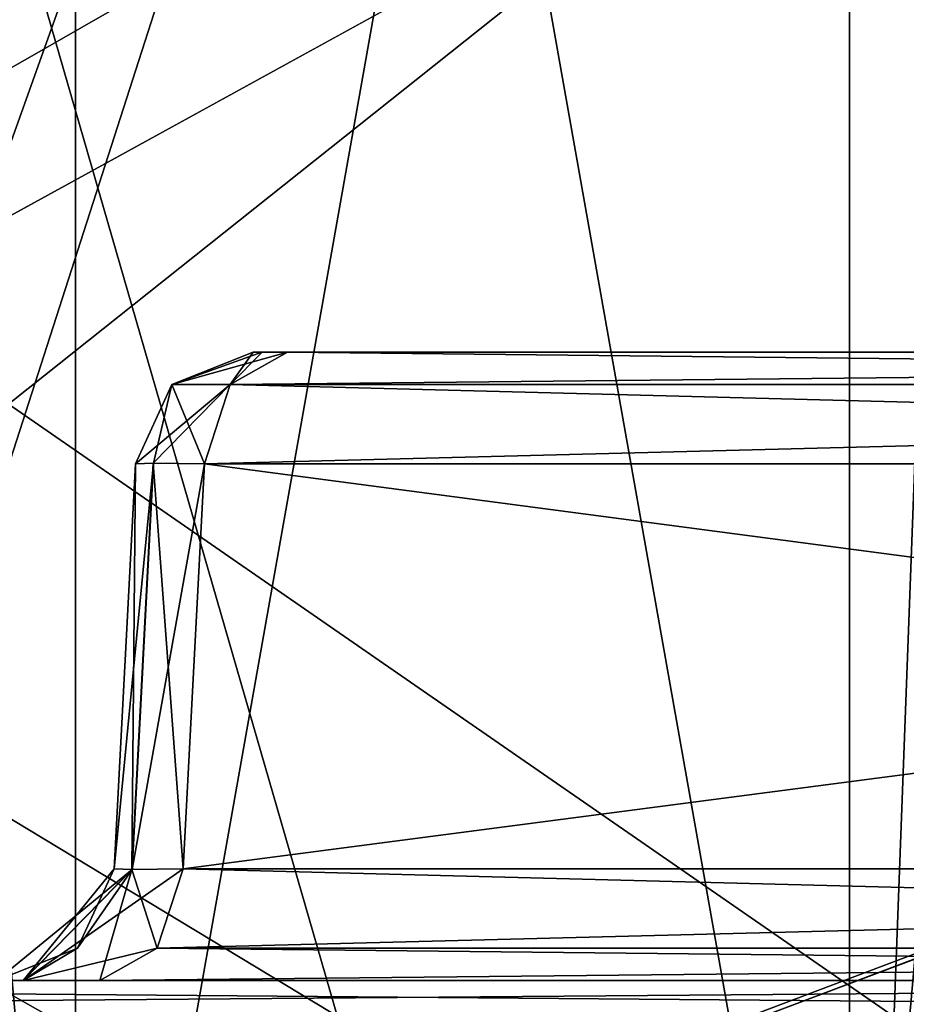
# Model space of a CAD drawing. Header units: inches. Extents: x -9.1 to 9.1, y -3.8 to 4.3.
# Tile 328 of 656: x -7.775 to -7.663, y -1.233 to -1.108. Entities that reach past the tile are written whole.
import ezdxf

# ---------------------------------------------------------------- set-up
doc = ezdxf.new("R2010")
doc.units = ezdxf.units.IN
doc.header["$LTSCALE"] = 52.148148
doc.header["$MEASUREMENT"] = 0
for name, color, linetype in [('113', 7, 'CONTINUOUS'), ('1753', 7, 'CONTINUOUS'), ('2030', 7, 'CONTINUOUS'), ('2051', 7, 'CONTINUOUS'), ('2053', 7, 'CONTINUOUS'), ('2252', 7, 'CONTINUOUS'), ('2257', 7, 'CONTINUOUS'), ('2266', 7, 'CONTINUOUS'), ('2275', 7, 'CONTINUOUS'), ('2289', 7, 'CONTINUOUS'), ('2298', 7, 'CONTINUOUS'), ('3452', 7, 'CONTINUOUS'), ('4320', 7, 'CONTINUOUS'), ('4599', 7, 'CONTINUOUS'), ('4672', 7, 'CONTINUOUS'), ('4674', 7, 'CONTINUOUS'), ('472', 7, 'CONTINUOUS'), ('474', 7, 'CONTINUOUS'), ('491', 7, 'CONTINUOUS'), ('493', 7, 'CONTINUOUS'), ('8639', 7, 'CONTINUOUS'), ('8640', 7, 'CONTINUOUS'), ('8645', 7, 'CONTINUOUS'), ('8646', 7, 'CONTINUOUS'), ('8663', 7, 'CONTINUOUS'), ('8664', 7, 'CONTINUOUS'), ('8674', 7, 'CONTINUOUS'), ('8675', 7, 'CONTINUOUS'), ('8694', 7, 'CONTINUOUS'), ('8695', 7, 'CONTINUOUS'), ('8696', 7, 'CONTINUOUS'), ('8697', 7, 'CONTINUOUS'), ('8721', 7, 'CONTINUOUS'), ('8722', 7, 'CONTINUOUS'), ('8723', 7, 'CONTINUOUS'), ('8724', 7, 'CONTINUOUS'), ('8742', 7, 'CONTINUOUS'), ('8743', 7, 'CONTINUOUS'), ('8744', 7, 'CONTINUOUS'), ('8745', 7, 'CONTINUOUS'), ('8769', 7, 'CONTINUOUS'), ('8770', 7, 'CONTINUOUS'), ('8771', 7, 'CONTINUOUS'), ('8772', 7, 'CONTINUOUS')]:
    doc.layers.add(name, color=color, linetype=linetype)

msp = doc.modelspace()

# ---------------------------------------------------------------- linework, layer by layer
at = {"layer": '113', "linetype": 'CONTINUOUS'}
for points in [[(-7.98314, -1.23, -3.05662), (-7.45662, -1.23, -3.58314), (-7.98314, -1.23, -2.82184), (-7.98314, -1.23, -3.05662)], [(-7.98314, -1.23, -2.82184), (-7.45662, -1.23, -3.58314), (-7.96305, -1.23, -2.76412), (-7.98314, -1.23, -2.82184)], [(-7.45662, -1.23, 3.58314), (-7.98314, -1.23, 3.05662), (-7.76526, -1.23, 3.02972), (-7.45662, -1.23, 3.58314)], [(-7.76526, -1.23, 3.02972), (-7.98314, -1.23, 3.05662), (-7.77497, -1.23, 3.01522), (-7.76526, -1.23, 3.02972)], [(-7.77497, -1.23, 3.01522), (-7.98314, -1.23, 3.05662), (-7.77843, -1.23, 2.99794), (-7.77497, -1.23, 3.01522)], [(-7.96305, -1.23, -2.76412), (-7.45662, -1.23, -3.58314), (-7.77504, -1.23, -3.01506), (-7.96305, -1.23, -2.76412)], [(-7.92597, -1.23, -2.7), (-7.96305, -1.23, -2.76412), (-7.77504, -1.23, -3.01506), (-7.92597, -1.23, -2.7)], [(-7.77843, -1.23, -2.99794), (-7.92597, -1.23, -2.7), (-7.77504, -1.23, -3.01506), (-7.77843, -1.23, -2.99794)], [(-7.77843, -1.23, -0.60206), (-7.77497, -1.23, -0.58478), (-7.77843, -1.23, 0.60206), (-7.77843, -1.23, -0.60206)], [(-7.77843, -1.23, 0.60206), (-7.77497, -1.23, -0.58478), (-7.77504, -1.23, 0.58494), (-7.77843, -1.23, 0.60206)], [(-7.77504, -1.23, -3.01506), (-7.45662, -1.23, -3.58314), (-7.76526, -1.23, -3.02972), (-7.77504, -1.23, -3.01506)], [(-7.77497, -1.23, -0.58478), (-7.76526, -1.23, -0.57028), (-7.77504, -1.23, 0.58494), (-7.77497, -1.23, -0.58478)], [(-7.77504, -1.23, 0.58494), (-7.76526, -1.23, -0.57028), (-7.76526, -1.23, 0.57028), (-7.77504, -1.23, 0.58494)], [(-7.76526, -1.23, -3.02972), (-7.45662, -1.23, -3.58314), (-7.37222, -1.23, -3.42276), (-7.76526, -1.23, -3.02972)], [(-7.37222, -1.23, 3.42276), (-7.45662, -1.23, 3.58314), (-7.76526, -1.23, 3.02972), (-7.37222, -1.23, 3.42276)], [(-7.41503, -1.23, 0.13019), (-7.37835, -1.23, 0.14622), (-7.76526, -1.23, 0.57028), (-7.41503, -1.23, 0.13019)], [(-7.76526, -1.23, 0.57028), (-7.37835, -1.23, 0.14622), (-7.37222, -1.23, 0.17724), (-7.76526, -1.23, 0.57028)], [(-7.42828, -1.23, 0.09629), (-7.41503, -1.23, 0.13019), (-7.76526, -1.23, 0.57028), (-7.42828, -1.23, 0.09629)], [(-7.42828, -1.23, -0.09629), (-7.42828, -1.23, 0.09629), (-7.76526, -1.23, 0.57028), (-7.42828, -1.23, -0.09629)], [(-7.42329, -1.23, -0.11807), (-7.42828, -1.23, -0.09629), (-7.76526, -1.23, 0.57028), (-7.42329, -1.23, -0.11807)], [(-7.40885, -1.23, -0.13584), (-7.42329, -1.23, -0.11807), (-7.76526, -1.23, -0.57028), (-7.40885, -1.23, -0.13584)], [(-7.76526, -1.23, -0.57028), (-7.42329, -1.23, -0.11807), (-7.76526, -1.23, 0.57028), (-7.76526, -1.23, -0.57028)], [(-7.37222, -1.23, -0.17724), (-7.40885, -1.23, -0.13584), (-7.76526, -1.23, -0.57028), (-7.37222, -1.23, -0.17724)]]:
    msp.add_3dface(points, dxfattribs=at)
at = {"layer": '1753', "linetype": 'CONTINUOUS'}
for points in [[(-7.74577, -1.15, 0.60318), (-7.74465, -1.15, 0.5975), (-7.74577, -1.15, 2.99682), (-7.74577, -1.15, 0.60318)], [(-7.74577, -1.15, 2.99682), (-7.74465, -1.15, 0.5975), (-7.74461, -1.15, 3.00261), (-7.74577, -1.15, 2.99682)], [(-7.74577, -1.15, -2.99682), (-7.74465, -1.15, -3.0025), (-7.74577, -1.15, -0.60318), (-7.74577, -1.15, -2.99682)], [(-7.74577, -1.15, -0.60318), (-7.74465, -1.15, -3.0025), (-7.74461, -1.15, -0.59739), (-7.74577, -1.15, -0.60318)], [(-7.74465, -1.15, 0.5975), (-7.74138, -1.15, 0.59259), (-7.74461, -1.15, 3.00261), (-7.74465, -1.15, 0.5975)], [(-7.74465, -1.15, -3.0025), (-7.74138, -1.15, -3.00741), (-7.74461, -1.15, -0.59739), (-7.74465, -1.15, -3.0025)], [(-7.74461, -1.15, 3.00261), (-7.74138, -1.15, 0.59259), (-7.74138, -1.15, 3.00741), (-7.74461, -1.15, 3.00261)], [(-7.74461, -1.15, -0.59739), (-7.74138, -1.15, -3.00741), (-7.74138, -1.15, -0.59259), (-7.74461, -1.15, -0.59739)], [(-7.74138, -1.15, 0.59259), (-7.34991, -1.15, 0.20112), (-7.64951, -1.15, 0.59202), (-7.74138, -1.15, 0.59259)], [(-7.74138, -1.15, 3.00741), (-7.74138, -1.15, 0.59259), (-7.6612, -1.15, 0.62026), (-7.74138, -1.15, 3.00741)], [(-7.6612, -1.15, 0.62026), (-7.74138, -1.15, 0.59259), (-7.65876, -1.15, 0.60649), (-7.6612, -1.15, 0.62026)], [(-7.65876, -1.15, 0.60649), (-7.74138, -1.15, 0.59259), (-7.64951, -1.15, 0.59202), (-7.65876, -1.15, 0.60649)], [(-7.34991, -1.15, 3.39888), (-7.74138, -1.15, 3.00741), (-7.35048, -1.15, 3.30701), (-7.34991, -1.15, 3.39888)], [(-7.35048, -1.15, 3.30701), (-7.74138, -1.15, 3.00741), (-7.64951, -1.15, 3.00798), (-7.35048, -1.15, 3.30701)], [(-7.64951, -1.15, 3.00798), (-7.74138, -1.15, 3.00741), (-7.65751, -1.15, 2.99652), (-7.64951, -1.15, 3.00798)], [(-7.65751, -1.15, 2.99652), (-7.74138, -1.15, 3.00741), (-7.6612, -1.15, 2.97974), (-7.65751, -1.15, 2.99652)], [(-7.6612, -1.15, 2.97974), (-7.74138, -1.15, 3.00741), (-7.6612, -1.15, 0.62026), (-7.6612, -1.15, 2.97974)], [(-7.74138, -1.15, -3.00741), (-7.34991, -1.15, -3.39888), (-7.64951, -1.15, -3.00798), (-7.74138, -1.15, -3.00741)], [(-7.74138, -1.15, -0.59259), (-7.74138, -1.15, -3.00741), (-7.6612, -1.15, -2.97974), (-7.74138, -1.15, -0.59259)], [(-7.6612, -1.15, -2.97974), (-7.74138, -1.15, -3.00741), (-7.65876, -1.15, -2.99351), (-7.6612, -1.15, -2.97974)], [(-7.65876, -1.15, -2.99351), (-7.74138, -1.15, -3.00741), (-7.64951, -1.15, -3.00798), (-7.65876, -1.15, -2.99351)], [(-7.34991, -1.15, -0.20112), (-7.74138, -1.15, -0.59259), (-7.35048, -1.15, -0.29299), (-7.34991, -1.15, -0.20112)], [(-7.35048, -1.15, -0.29299), (-7.74138, -1.15, -0.59259), (-7.64951, -1.15, -0.59202), (-7.35048, -1.15, -0.29299)], [(-7.64951, -1.15, -0.59202), (-7.74138, -1.15, -0.59259), (-7.65751, -1.15, -0.60348), (-7.64951, -1.15, -0.59202)], [(-7.65751, -1.15, -0.60348), (-7.74138, -1.15, -0.59259), (-7.6612, -1.15, -0.62026), (-7.65751, -1.15, -0.60348)], [(-7.6612, -1.15, -0.62026), (-7.74138, -1.15, -0.59259), (-7.6612, -1.15, -2.97974), (-7.6612, -1.15, -0.62026)]]:
    msp.add_3dface(points, dxfattribs=at)
at = {"layer": '2030', "linetype": 'CONTINUOUS'}
for points in [[(-7.87264, -0.75843, 3.86557), (-7.8692, -1.45157, 3.91243), (-7.67235, -1.45157, 3.95162), (-7.87264, -0.75843, 3.86557)], [(-7.64642, -0.75843, 3.90822), (-7.87264, -0.75843, 3.86557), (-7.67235, -1.45157, 3.95162), (-7.64642, -0.75843, 3.90822)], [(-7.49937, -1.45157, 3.85069), (-7.64642, -0.75843, 3.90822), (-7.67235, -1.45157, 3.95162), (-7.49937, -1.45157, 3.85069)]]:
    msp.add_3dface(points, dxfattribs=at)
at = {"layer": '2051', "linetype": 'CONTINUOUS'}
for points in [[(-7.76837, -0.76578, 3.58744), (-7.8176, -0.76578, 3.6727), (-7.76837, -1.321, 3.58744), (-7.76837, -0.76578, 3.58744)], [(-7.8176, -0.76578, 3.6727), (-7.8176, -1.321, 3.6727), (-7.76837, -1.321, 3.58744), (-7.8176, -0.76578, 3.6727)], [(-7.66992, -0.76578, 3.58744), (-7.76837, -0.76578, 3.58744), (-7.66992, -1.321, 3.58744), (-7.66992, -0.76578, 3.58744)], [(-7.76837, -0.76578, 3.58744), (-7.76837, -1.321, 3.58744), (-7.66992, -1.321, 3.58744), (-7.76837, -0.76578, 3.58744)], [(-7.6207, -0.76578, 3.6727), (-7.66992, -0.76578, 3.58744), (-7.6207, -1.321, 3.6727), (-7.6207, -0.76578, 3.6727)], [(-7.66992, -0.76578, 3.58744), (-7.66992, -1.321, 3.58744), (-7.6207, -1.321, 3.6727), (-7.66992, -0.76578, 3.58744)]]:
    msp.add_3dface(points, dxfattribs=at)
at = {"layer": '2053', "linetype": 'CONTINUOUS'}
for points in [[(-7.8176, -0.76578, 3.6727), (-7.76837, -0.76578, 3.75796), (-7.8176, -1.321, 3.6727), (-7.8176, -0.76578, 3.6727)], [(-7.8176, -1.321, 3.6727), (-7.76837, -0.76578, 3.75796), (-7.76837, -1.321, 3.75796), (-7.8176, -1.321, 3.6727)], [(-7.76837, -0.76578, 3.75796), (-7.66992, -0.76578, 3.75796), (-7.76837, -1.321, 3.75796), (-7.76837, -0.76578, 3.75796)], [(-7.66992, -0.76578, 3.75796), (-7.66992, -1.321, 3.75796), (-7.76837, -1.321, 3.75796), (-7.66992, -0.76578, 3.75796)], [(-7.66992, -0.76578, 3.75796), (-7.6207, -0.76578, 3.6727), (-7.66992, -1.321, 3.75796), (-7.66992, -0.76578, 3.75796)], [(-7.6207, -0.76578, 3.6727), (-7.6207, -1.321, 3.6727), (-7.66992, -1.321, 3.75796), (-7.6207, -0.76578, 3.6727)]]:
    msp.add_3dface(points, dxfattribs=at)
at = {"layer": '2252', "linetype": 'CONTINUOUS'}
for points in [[(-7.76345, -1.21579, -0.60206), (-7.76345, -1.21579, -2.99794), (-7.76074, -1.16421, -0.60318), (-7.76345, -1.21579, -0.60206)], [(-7.76074, -1.16421, -0.60318), (-7.76345, -1.21579, -2.99794), (-7.76074, -1.16421, -2.99682), (-7.76074, -1.16421, -0.60318)]]:
    msp.add_3dface(points, dxfattribs=at)
at = {"layer": '2257', "linetype": 'CONTINUOUS'}
for points in [[(-7.76345, -1.21579, 2.99794), (-7.76345, -1.21579, 0.60206), (-7.76074, -1.16421, 2.99682), (-7.76345, -1.21579, 2.99794)], [(-7.76074, -1.16421, 2.99682), (-7.76345, -1.21579, 0.60206), (-7.76074, -1.16421, 0.60318), (-7.76074, -1.16421, 2.99682)]]:
    msp.add_3dface(points, dxfattribs=at)
at = {"layer": '2266', "linetype": 'CONTINUOUS'}
for points in [[(-7.76345, -1.21579, -2.99794), (-7.76345, -1.21579, -0.60206), (-7.7681, -1.22588, -0.60206), (-7.76345, -1.21579, -2.99794)], [(-7.7681, -1.22588, -2.99794), (-7.76345, -1.21579, -2.99794), (-7.7681, -1.22588, -0.60206), (-7.7681, -1.22588, -2.99794)], [(-7.77843, -1.23, -0.60206), (-7.77843, -1.23, -2.99794), (-7.7681, -1.22588, -2.99794), (-7.77843, -1.23, -0.60206)], [(-7.77843, -1.23, -0.60206), (-7.7681, -1.22588, -2.99794), (-7.7681, -1.22588, -0.60206), (-7.77843, -1.23, -0.60206)]]:
    msp.add_3dface(points, dxfattribs=at)
at = {"layer": '2275', "linetype": 'CONTINUOUS'}
for points in [[(-7.76345, -1.21579, 0.60206), (-7.76345, -1.21579, 2.99794), (-7.7681, -1.22588, 2.99794), (-7.76345, -1.21579, 0.60206)], [(-7.7681, -1.22588, 0.60206), (-7.76345, -1.21579, 0.60206), (-7.7681, -1.22588, 2.99794), (-7.7681, -1.22588, 0.60206)], [(-7.77843, -1.23, 2.99794), (-7.77843, -1.23, 0.60206), (-7.7681, -1.22588, 0.60206), (-7.77843, -1.23, 2.99794)], [(-7.77843, -1.23, 2.99794), (-7.7681, -1.22588, 0.60206), (-7.7681, -1.22588, 2.99794), (-7.77843, -1.23, 2.99794)]]:
    msp.add_3dface(points, dxfattribs=at)
at = {"layer": '2289', "linetype": 'CONTINUOUS'}
for points in [[(-7.74577, -1.15, -2.99682), (-7.74577, -1.15, -0.60318), (-7.75609, -1.15412, -0.60318), (-7.74577, -1.15, -2.99682)], [(-7.75609, -1.15412, -2.99682), (-7.74577, -1.15, -2.99682), (-7.75609, -1.15412, -0.60318), (-7.75609, -1.15412, -2.99682)], [(-7.76074, -1.16421, -0.60318), (-7.76074, -1.16421, -2.99682), (-7.75609, -1.15412, -2.99682), (-7.76074, -1.16421, -0.60318)], [(-7.76074, -1.16421, -0.60318), (-7.75609, -1.15412, -2.99682), (-7.75609, -1.15412, -0.60318), (-7.76074, -1.16421, -0.60318)]]:
    msp.add_3dface(points, dxfattribs=at)
at = {"layer": '2298', "linetype": 'CONTINUOUS'}
for points in [[(-7.74577, -1.15, 0.60318), (-7.74577, -1.15, 2.99682), (-7.75609, -1.15412, 2.99682), (-7.74577, -1.15, 0.60318)], [(-7.75609, -1.15412, 0.60318), (-7.74577, -1.15, 0.60318), (-7.75609, -1.15412, 2.99682), (-7.75609, -1.15412, 0.60318)], [(-7.76074, -1.16421, 2.99682), (-7.76074, -1.16421, 0.60318), (-7.75609, -1.15412, 0.60318), (-7.76074, -1.16421, 2.99682)], [(-7.76074, -1.16421, 2.99682), (-7.75609, -1.15412, 0.60318), (-7.75609, -1.15412, 2.99682), (-7.76074, -1.16421, 2.99682)]]:
    msp.add_3dface(points, dxfattribs=at)
at = {"layer": '3452', "linetype": 'CONTINUOUS'}
for points in [[(-7.99303, -1.23428, 3.06651), (-7.98314, -1.23, 3.05662), (-7.46651, -1.23428, 3.59303), (-7.99303, -1.23428, 3.06651)], [(-7.98314, -1.23, 3.05662), (-7.45662, -1.23, 3.58314), (-7.46651, -1.23428, 3.59303), (-7.98314, -1.23, 3.05662)]]:
    msp.add_3dface(points, dxfattribs=at)
at = {"layer": '4320', "linetype": 'CONTINUOUS'}
for points in [[(-7.45662, -1.23, -3.58314), (-7.98314, -1.23, -3.05662), (-7.99303, -1.23428, -3.06651), (-7.45662, -1.23, -3.58314)], [(-7.46651, -1.23428, -3.59303), (-7.45662, -1.23, -3.58314), (-7.99303, -1.23428, -3.06651), (-7.46651, -1.23428, -3.59303)]]:
    msp.add_3dface(points, dxfattribs=at)
at = {"layer": '4599', "linetype": 'CONTINUOUS'}
for points in [[(-7.87527, -1.3997, -3.90525), (-7.8809, -1.35115, -3.89825), (-7.64642, -0.75843, -3.90822), (-7.87527, -1.3997, -3.90525)], [(-7.64642, -0.75843, -3.90822), (-7.8809, -1.35115, -3.89825), (-7.87264, -0.75843, -3.86557), (-7.64642, -0.75843, -3.90822)], [(-7.8692, -1.45157, -3.91243), (-7.87527, -1.3997, -3.90525), (-7.64642, -0.75843, -3.90822), (-7.8692, -1.45157, -3.91243)], [(-7.67236, -1.45157, -3.95162), (-7.8692, -1.45157, -3.91243), (-7.64642, -0.75843, -3.90822), (-7.67236, -1.45157, -3.95162)], [(-7.49937, -1.45157, -3.85069), (-7.67236, -1.45157, -3.95162), (-7.64642, -0.75843, -3.90822), (-7.49937, -1.45157, -3.85069)]]:
    msp.add_3dface(points, dxfattribs=at)
at = {"layer": '4672', "linetype": 'CONTINUOUS'}
for points in [[(-7.76837, -0.76578, -3.75796), (-7.8176, -0.76578, -3.6727), (-7.76837, -1.321, -3.75796), (-7.76837, -0.76578, -3.75796)], [(-7.8176, -0.76578, -3.6727), (-7.8176, -1.321, -3.6727), (-7.76837, -1.321, -3.75796), (-7.8176, -0.76578, -3.6727)], [(-7.66992, -0.76578, -3.75796), (-7.76837, -0.76578, -3.75796), (-7.66992, -1.321, -3.75796), (-7.66992, -0.76578, -3.75796)], [(-7.76837, -0.76578, -3.75796), (-7.76837, -1.321, -3.75796), (-7.66992, -1.321, -3.75796), (-7.76837, -0.76578, -3.75796)], [(-7.6207, -0.76578, -3.6727), (-7.66992, -0.76578, -3.75796), (-7.6207, -1.321, -3.6727), (-7.6207, -0.76578, -3.6727)], [(-7.66992, -0.76578, -3.75796), (-7.66992, -1.321, -3.75796), (-7.6207, -1.321, -3.6727), (-7.66992, -0.76578, -3.75796)]]:
    msp.add_3dface(points, dxfattribs=at)
at = {"layer": '4674', "linetype": 'CONTINUOUS'}
for points in [[(-7.8176, -0.76578, -3.6727), (-7.76837, -0.76578, -3.58744), (-7.8176, -1.321, -3.6727), (-7.8176, -0.76578, -3.6727)], [(-7.8176, -1.321, -3.6727), (-7.76837, -0.76578, -3.58744), (-7.76837, -1.321, -3.58744), (-7.8176, -1.321, -3.6727)], [(-7.76837, -0.76578, -3.58744), (-7.66992, -0.76578, -3.58744), (-7.76837, -1.321, -3.58744), (-7.76837, -0.76578, -3.58744)], [(-7.66992, -0.76578, -3.58744), (-7.66992, -1.321, -3.58744), (-7.76837, -1.321, -3.58744), (-7.66992, -0.76578, -3.58744)], [(-7.66992, -0.76578, -3.58744), (-7.6207, -0.76578, -3.6727), (-7.66992, -1.321, -3.58744), (-7.66992, -0.76578, -3.58744)], [(-7.6207, -0.76578, -3.6727), (-7.6207, -1.321, -3.6727), (-7.66992, -1.321, -3.58744), (-7.6207, -0.76578, -3.6727)]]:
    msp.add_3dface(points, dxfattribs=at)
at = {"layer": '472', "linetype": 'CONTINUOUS'}
for points in [[(-6.93735, -0.57657, -4.57551), (-6.91767, -0.62139, -4.57786), (-8.57837, -1.57343, -4.62775), (-6.93735, -0.57657, -4.57551)], [(-7.08045, -0.61948, -4.57776), (-6.93735, -0.57657, -4.57551), (-8.57837, -1.57343, -4.62775), (-7.08045, -0.61948, -4.57776)], [(-5.94322, -0.61181, -4.57736), (-5.93323, -0.62164, -4.57787), (-8.57837, -1.57343, -4.62775), (-5.94322, -0.61181, -4.57736)], [(-6.08601, -0.63236, -4.57843), (-5.94322, -0.61181, -4.57736), (-8.57837, -1.57343, -4.62775), (-6.08601, -0.63236, -4.57843)], [(-3.93323, -0.62164, -4.57787), (-8.57837, -1.57343, -4.62775), (-3.94322, -0.61181, -4.57736), (-3.93323, -0.62164, -4.57787)], [(-3.94322, -0.61181, -4.57736), (-8.57837, -1.57343, -4.62775), (-4.10627, -0.63817, -4.57874), (-3.94322, -0.61181, -4.57736)], [(-7.12257, -0.63817, -4.57874), (-7.08045, -0.61948, -4.57776), (-8.57837, -1.57343, -4.62775), (-7.12257, -0.63817, -4.57874)], [(-6.91767, -0.62139, -4.57786), (-6.87743, -0.63817, -4.57874), (-8.57837, -1.57343, -4.62775), (-6.91767, -0.62139, -4.57786)], [(-2.87743, -0.63817, -4.57874), (-8.57837, -1.57343, -4.62775), (-2.91767, -0.62139, -4.57786), (-2.87743, -0.63817, -4.57874)], [(-2.91767, -0.62139, -4.57786), (-8.57837, -1.57343, -4.62775), (-3.12257, -0.63817, -4.57874), (-2.91767, -0.62139, -4.57786)], [(-4.87743, -0.63817, -4.57874), (-8.57837, -1.57343, -4.62775), (-4.91767, -0.62139, -4.57786), (-4.87743, -0.63817, -4.57874)], [(-4.91767, -0.62139, -4.57786), (-8.57837, -1.57343, -4.62775), (-5.12257, -0.63817, -4.57874), (-4.91767, -0.62139, -4.57786)], [(-5.93323, -0.62164, -4.57787), (-5.92445, -0.6275, -4.57818), (-8.57837, -1.57343, -4.62775), (-5.93323, -0.62164, -4.57787)], [(-1.92445, -0.6275, -4.57818), (-8.57837, -1.57343, -4.62775), (-1.93323, -0.62164, -4.57787), (-1.92445, -0.6275, -4.57818)], [(-1.93323, -0.62164, -4.57787), (-8.57837, -1.57343, -4.62775), (-2.10627, -0.63817, -4.57874), (-1.93323, -0.62164, -4.57787)], [(-3.92445, -0.6275, -4.57818), (-8.57837, -1.57343, -4.62775), (-3.93323, -0.62164, -4.57787), (-3.92445, -0.6275, -4.57818)], [(-5.92445, -0.6275, -4.57818), (-5.91834, -0.63056, -4.57834), (-8.57837, -1.57343, -4.62775), (-5.92445, -0.6275, -4.57818)], [(6.08166, -0.63056, -4.57834), (-8.57837, -1.57343, -4.62775), (6.07555, -0.6275, -4.57818), (6.08166, -0.63056, -4.57834)], [(6.07555, -0.6275, -4.57818), (-8.57837, -1.57343, -4.62775), (5.89373, -0.63817, -4.57874), (6.07555, -0.6275, -4.57818)], [(4.08166, -0.63056, -4.57834), (-8.57837, -1.57343, -4.62775), (4.07555, -0.6275, -4.57818), (4.08166, -0.63056, -4.57834)], [(4.07555, -0.6275, -4.57818), (-8.57837, -1.57343, -4.62775), (3.89373, -0.63817, -4.57874), (4.07555, -0.6275, -4.57818)], [(2.08166, -0.63056, -4.57834), (-8.57837, -1.57343, -4.62775), (2.07555, -0.6275, -4.57818), (2.08166, -0.63056, -4.57834)], [(2.07555, -0.6275, -4.57818), (-8.57837, -1.57343, -4.62775), (1.89373, -0.63817, -4.57874), (2.07555, -0.6275, -4.57818)], [(-1.91834, -0.63056, -4.57834), (-8.57837, -1.57343, -4.62775), (-1.92445, -0.6275, -4.57818), (-1.91834, -0.63056, -4.57834)], [(-3.91834, -0.63056, -4.57834), (-8.57837, -1.57343, -4.62775), (-3.92445, -0.6275, -4.57818), (-3.91834, -0.63056, -4.57834)], [(-5.91834, -0.63056, -4.57834), (-5.91469, -0.63209, -4.57842), (-8.57837, -1.57343, -4.62775), (-5.91834, -0.63056, -4.57834)], [(6.08531, -0.63209, -4.57842), (-8.57837, -1.57343, -4.62775), (6.08166, -0.63056, -4.57834), (6.08531, -0.63209, -4.57842)], [(4.08531, -0.63209, -4.57842), (-8.57837, -1.57343, -4.62775), (4.08166, -0.63056, -4.57834), (4.08531, -0.63209, -4.57842)], [(2.08531, -0.63209, -4.57842), (-8.57837, -1.57343, -4.62775), (2.08166, -0.63056, -4.57834), (2.08531, -0.63209, -4.57842)], [(-1.91469, -0.63209, -4.57842), (-8.57837, -1.57343, -4.62775), (-1.91834, -0.63056, -4.57834), (-1.91469, -0.63209, -4.57842)], [(-3.91469, -0.63209, -4.57842), (-8.57837, -1.57343, -4.62775), (-3.91834, -0.63056, -4.57834), (-3.91469, -0.63209, -4.57842)], [(-5.91469, -0.63209, -4.57842), (-5.90443, -0.63547, -4.5786), (-8.57837, -1.57343, -4.62775), (-5.91469, -0.63209, -4.57842)], [(6.09557, -0.63547, -4.5786), (-8.57837, -1.57343, -4.62775), (6.08531, -0.63209, -4.57842), (6.09557, -0.63547, -4.5786)], [(4.09557, -0.63547, -4.5786), (-8.57837, -1.57343, -4.62775), (4.08531, -0.63209, -4.57842), (4.09557, -0.63547, -4.5786)], [(2.09557, -0.63547, -4.5786), (-8.57837, -1.57343, -4.62775), (2.08531, -0.63209, -4.57842), (2.09557, -0.63547, -4.5786)], [(-1.90443, -0.63547, -4.5786), (-8.57837, -1.57343, -4.62775), (-1.91469, -0.63209, -4.57842), (-1.90443, -0.63547, -4.5786)], [(-3.90443, -0.63547, -4.5786), (-8.57837, -1.57343, -4.62775), (-3.91469, -0.63209, -4.57842), (-3.90443, -0.63547, -4.5786)], [(-6.09021, -0.63385, -4.57851), (-6.08601, -0.63236, -4.57843), (-8.57837, -1.57343, -4.62775), (-6.09021, -0.63385, -4.57851)], [(-6.10627, -0.63817, -4.57874), (-6.09021, -0.63385, -4.57851), (-8.57837, -1.57343, -4.62775), (-6.10627, -0.63817, -4.57874)], [(-5.90443, -0.63547, -4.5786), (-5.8937, -0.63817, -4.57874), (-8.57837, -1.57343, -4.62775), (-5.90443, -0.63547, -4.5786)], [(6.1063, -0.63817, -4.57874), (-8.57837, -1.57343, -4.62775), (6.09557, -0.63547, -4.5786), (6.1063, -0.63817, -4.57874)], [(4.1063, -0.63817, -4.57874), (-8.57837, -1.57343, -4.62775), (4.09557, -0.63547, -4.5786), (4.1063, -0.63817, -4.57874)], [(2.1063, -0.63817, -4.57874), (-8.57837, -1.57343, -4.62775), (2.09557, -0.63547, -4.5786), (2.1063, -0.63817, -4.57874)], [(-1.8937, -0.63817, -4.57874), (-8.57837, -1.57343, -4.62775), (-1.90443, -0.63547, -4.5786), (-1.8937, -0.63817, -4.57874)], [(-3.8937, -0.63817, -4.57874), (-8.57837, -1.57343, -4.62775), (-3.90443, -0.63547, -4.5786), (-3.8937, -0.63817, -4.57874)], [(-8.57837, -1.57343, -4.62775), (-5.8937, -0.63817, -4.57874), (-5.12257, -0.63817, -4.57874), (-8.57837, -1.57343, -4.62775)], [(-6.87743, -0.63817, -4.57874), (-6.10627, -0.63817, -4.57874), (-8.57837, -1.57343, -4.62775), (-6.87743, -0.63817, -4.57874)], [(-8.52935, -0.63817, -4.57874), (-7.12257, -0.63817, -4.57874), (-8.57837, -1.57343, -4.62775), (-8.52935, -0.63817, -4.57874)], [(8.57837, -1.57343, -4.62775), (-8.57837, -1.57343, -4.62775), (8.52935, -0.63817, -4.57874), (8.57837, -1.57343, -4.62775)], [(8.52935, -0.63817, -4.57874), (-8.57837, -1.57343, -4.62775), (7.12257, -0.63817, -4.57874), (8.52935, -0.63817, -4.57874)], [(7.12257, -0.63817, -4.57874), (-8.57837, -1.57343, -4.62775), (6.87743, -0.63817, -4.57874), (7.12257, -0.63817, -4.57874)], [(6.87743, -0.63817, -4.57874), (-8.57837, -1.57343, -4.62775), (6.1063, -0.63817, -4.57874), (6.87743, -0.63817, -4.57874)], [(5.89373, -0.63817, -4.57874), (-8.57837, -1.57343, -4.62775), (5.12257, -0.63817, -4.57874), (5.89373, -0.63817, -4.57874)], [(5.12257, -0.63817, -4.57874), (-8.57837, -1.57343, -4.62775), (4.87743, -0.63817, -4.57874), (5.12257, -0.63817, -4.57874)], [(4.87743, -0.63817, -4.57874), (-8.57837, -1.57343, -4.62775), (4.1063, -0.63817, -4.57874), (4.87743, -0.63817, -4.57874)], [(3.89373, -0.63817, -4.57874), (-8.57837, -1.57343, -4.62775), (3.12257, -0.63817, -4.57874), (3.89373, -0.63817, -4.57874)], [(3.12257, -0.63817, -4.57874), (-8.57837, -1.57343, -4.62775), (2.87743, -0.63817, -4.57874), (3.12257, -0.63817, -4.57874)], [(2.87743, -0.63817, -4.57874), (-8.57837, -1.57343, -4.62775), (2.1063, -0.63817, -4.57874), (2.87743, -0.63817, -4.57874)], [(1.89373, -0.63817, -4.57874), (-8.57837, -1.57343, -4.62775), (-1.8937, -0.63817, -4.57874), (1.89373, -0.63817, -4.57874)], [(-2.10627, -0.63817, -4.57874), (-8.57837, -1.57343, -4.62775), (-2.87743, -0.63817, -4.57874), (-2.10627, -0.63817, -4.57874)], [(-3.12257, -0.63817, -4.57874), (-8.57837, -1.57343, -4.62775), (-3.8937, -0.63817, -4.57874), (-3.12257, -0.63817, -4.57874)], [(-4.10627, -0.63817, -4.57874), (-8.57837, -1.57343, -4.62775), (-4.87743, -0.63817, -4.57874), (-4.10627, -0.63817, -4.57874)]]:
    msp.add_3dface(points, dxfattribs=at)
at = {"layer": '474', "linetype": 'CONTINUOUS'}
for points in [[(-8.57837, -1.57343, 4.62775), (8.57837, -1.57343, 4.62775), (-8.52935, -0.63817, 4.57874), (-8.57837, -1.57343, 4.62775)], [(-8.52935, -0.63817, 4.57874), (8.57837, -1.57343, 4.62775), (-7.12257, -0.63817, 4.57874), (-8.52935, -0.63817, 4.57874)]]:
    msp.add_3dface(points, dxfattribs=at)
at = {"layer": '491', "linetype": 'CONTINUOUS'}
for points in [[(-8.35675, -0.90238, 4.46141), (-7.1258, -0.63817, 4.47526), (-8.32969, -1.20888, 4.44535), (-8.35675, -0.90238, 4.46141)], [(-8.32969, -1.20888, 4.44535), (-7.1258, -0.63817, 4.47526), (-8.30044, -1.57343, 4.42625), (-8.32969, -1.20888, 4.44535)], [(-7.1258, -0.63817, 4.47526), (-7.17481, -1.57343, 4.42625), (-8.30044, -1.57343, 4.42625), (-7.1258, -0.63817, 4.47526)]]:
    msp.add_3dface(points, dxfattribs=at)
at = {"layer": '493', "linetype": 'CONTINUOUS'}
for points in [[(-7.17481, -1.57343, -4.42625), (-7.1258, -0.63817, -4.47526), (-8.52574, -0.63817, -4.47526), (-7.17481, -1.57343, -4.42625)], [(-8.40067, -0.83191, -4.46511), (-7.17481, -1.57343, -4.42625), (-8.52574, -0.63817, -4.47526), (-8.40067, -0.83191, -4.46511)], [(-8.35675, -0.90238, -4.46141), (-7.17481, -1.57343, -4.42625), (-8.40067, -0.83191, -4.46511), (-8.35675, -0.90238, -4.46141)], [(-8.33084, -1.19524, -4.44607), (-7.17481, -1.57343, -4.42625), (-8.35675, -0.90238, -4.46141), (-8.33084, -1.19524, -4.44607)], [(-8.30044, -1.57343, -4.42625), (-7.17481, -1.57343, -4.42625), (-8.33084, -1.19524, -4.44607), (-8.30044, -1.57343, -4.42625)]]:
    msp.add_3dface(points, dxfattribs=at)
at = {"layer": '8639', "linetype": 'CONTINUOUS'}
for points in [[(-7.36162, -1.21579, -0.18783), (-7.75467, -1.21579, -0.58088), (-7.3605, -1.16421, -0.19053), (-7.36162, -1.21579, -0.18783)], [(-7.3605, -1.16421, -0.19053), (-7.75467, -1.21579, -0.58088), (-7.75197, -1.16421, -0.582), (-7.3605, -1.16421, -0.19053)]]:
    msp.add_3dface(points, dxfattribs=at)
at = {"layer": '8640', "linetype": 'CONTINUOUS'}
for points in [[(-7.75467, -1.21579, -3.01912), (-7.36162, -1.21579, -3.41217), (-7.75197, -1.16421, -3.018), (-7.75467, -1.21579, -3.01912)], [(-7.75197, -1.16421, -3.018), (-7.36162, -1.21579, -3.41217), (-7.3605, -1.16421, -3.40947), (-7.75197, -1.16421, -3.018)]]:
    msp.add_3dface(points, dxfattribs=at)
at = {"layer": '8645', "linetype": 'CONTINUOUS'}
for points in [[(-7.36162, -1.21579, 3.41217), (-7.75467, -1.21579, 3.01912), (-7.3605, -1.16421, 3.40947), (-7.36162, -1.21579, 3.41217)], [(-7.3605, -1.16421, 3.40947), (-7.75467, -1.21579, 3.01912), (-7.75197, -1.16421, 3.018), (-7.3605, -1.16421, 3.40947)]]:
    msp.add_3dface(points, dxfattribs=at)
at = {"layer": '8646', "linetype": 'CONTINUOUS'}
for points in [[(-7.75467, -1.21579, 0.58088), (-7.36162, -1.21579, 0.18783), (-7.75197, -1.16421, 0.582), (-7.75467, -1.21579, 0.58088)], [(-7.75197, -1.16421, 0.582), (-7.36162, -1.21579, 0.18783), (-7.3605, -1.16421, 0.19053), (-7.75197, -1.16421, 0.582)]]:
    msp.add_3dface(points, dxfattribs=at)
at = {"layer": '8663', "linetype": 'CONTINUOUS'}
for points in [[(-7.76345, -1.21579, -0.60206), (-7.76074, -1.16421, -0.60318), (-7.75842, -1.16415, -0.59161), (-7.76345, -1.21579, -0.60206)], [(-7.76115, -1.21585, -0.59054), (-7.76345, -1.21579, -0.60206), (-7.75842, -1.16415, -0.59161), (-7.76115, -1.21585, -0.59054)], [(-7.75197, -1.16421, -0.582), (-7.76115, -1.21585, -0.59054), (-7.75842, -1.16415, -0.59161), (-7.75197, -1.16421, -0.582)], [(-7.75197, -1.16421, -0.582), (-7.75467, -1.21579, -0.58088), (-7.76115, -1.21585, -0.59054), (-7.75197, -1.16421, -0.582)]]:
    msp.add_3dface(points, dxfattribs=at)
at = {"layer": '8664', "linetype": 'CONTINUOUS'}
for points in [[(-7.76074, -1.16421, -2.99682), (-7.76345, -1.21579, -2.99794), (-7.76119, -1.21585, -3.00935), (-7.76074, -1.16421, -2.99682)], [(-7.76074, -1.16421, -2.99682), (-7.76119, -1.21585, -3.00935), (-7.7585, -1.16415, -3.00818), (-7.76074, -1.16421, -2.99682)], [(-7.76119, -1.21585, -3.00935), (-7.75467, -1.21579, -3.01912), (-7.7585, -1.16415, -3.00818), (-7.76119, -1.21585, -3.00935)], [(-7.75467, -1.21579, -3.01912), (-7.75197, -1.16421, -3.018), (-7.7585, -1.16415, -3.00818), (-7.75467, -1.21579, -3.01912)]]:
    msp.add_3dface(points, dxfattribs=at)
at = {"layer": '8674', "linetype": 'CONTINUOUS'}
for points in [[(-7.76345, -1.21579, 2.99794), (-7.76074, -1.16421, 2.99682), (-7.75842, -1.16415, 3.00839), (-7.76345, -1.21579, 2.99794)], [(-7.76115, -1.21585, 3.00946), (-7.76345, -1.21579, 2.99794), (-7.75842, -1.16415, 3.00839), (-7.76115, -1.21585, 3.00946)], [(-7.75197, -1.16421, 3.018), (-7.76115, -1.21585, 3.00946), (-7.75842, -1.16415, 3.00839), (-7.75197, -1.16421, 3.018)], [(-7.75197, -1.16421, 3.018), (-7.75467, -1.21579, 3.01912), (-7.76115, -1.21585, 3.00946), (-7.75197, -1.16421, 3.018)]]:
    msp.add_3dface(points, dxfattribs=at)
at = {"layer": '8675', "linetype": 'CONTINUOUS'}
for points in [[(-7.76074, -1.16421, 0.60318), (-7.76345, -1.21579, 0.60206), (-7.76119, -1.21585, 0.59065), (-7.76074, -1.16421, 0.60318)], [(-7.76074, -1.16421, 0.60318), (-7.76119, -1.21585, 0.59065), (-7.7585, -1.16415, 0.59182), (-7.76074, -1.16421, 0.60318)], [(-7.76119, -1.21585, 0.59065), (-7.75467, -1.21579, 0.58088), (-7.7585, -1.16415, 0.59182), (-7.76119, -1.21585, 0.59065)], [(-7.75467, -1.21579, 0.58088), (-7.75197, -1.16421, 0.582), (-7.7585, -1.16415, 0.59182), (-7.75467, -1.21579, 0.58088)]]:
    msp.add_3dface(points, dxfattribs=at)
at = {"layer": '8694', "linetype": 'CONTINUOUS'}
for points in [[(-7.75796, -1.22588, -0.57758), (-7.75467, -1.21579, -0.58088), (-7.36492, -1.22588, -0.18454), (-7.75796, -1.22588, -0.57758)], [(-7.75467, -1.21579, -0.58088), (-7.36162, -1.21579, -0.18783), (-7.36492, -1.22588, -0.18454), (-7.75467, -1.21579, -0.58088)], [(-7.37222, -1.23, -0.17724), (-7.76526, -1.23, -0.57028), (-7.75796, -1.22588, -0.57758), (-7.37222, -1.23, -0.17724)], [(-7.37222, -1.23, -0.17724), (-7.75796, -1.22588, -0.57758), (-7.36492, -1.22588, -0.18454), (-7.37222, -1.23, -0.17724)]]:
    msp.add_3dface(points, dxfattribs=at)
at = {"layer": '8695', "linetype": 'CONTINUOUS'}
for points in [[(-7.77497, -1.23, -0.58478), (-7.77843, -1.23, -0.60206), (-7.76115, -1.21585, -0.59054), (-7.77497, -1.23, -0.58478)], [(-7.76115, -1.21585, -0.59054), (-7.77843, -1.23, -0.60206), (-7.7681, -1.22588, -0.60206), (-7.76115, -1.21585, -0.59054)], [(-7.75467, -1.21579, -0.58088), (-7.77497, -1.23, -0.58478), (-7.76115, -1.21585, -0.59054), (-7.75467, -1.21579, -0.58088)], [(-7.77497, -1.23, -0.58478), (-7.75467, -1.21579, -0.58088), (-7.75796, -1.22588, -0.57758), (-7.77497, -1.23, -0.58478)], [(-7.76345, -1.21579, -0.60206), (-7.76115, -1.21585, -0.59054), (-7.7681, -1.22588, -0.60206), (-7.76345, -1.21579, -0.60206)], [(-7.76526, -1.23, -0.57028), (-7.77497, -1.23, -0.58478), (-7.75796, -1.22588, -0.57758), (-7.76526, -1.23, -0.57028)]]:
    msp.add_3dface(points, dxfattribs=at)
at = {"layer": '8696', "linetype": 'CONTINUOUS'}
for points in [[(-7.76345, -1.21579, -2.99794), (-7.77504, -1.23, -3.01506), (-7.76119, -1.21585, -3.00935), (-7.76345, -1.21579, -2.99794)], [(-7.77504, -1.23, -3.01506), (-7.76345, -1.21579, -2.99794), (-7.7681, -1.22588, -2.99794), (-7.77504, -1.23, -3.01506)], [(-7.77504, -1.23, -3.01506), (-7.76526, -1.23, -3.02972), (-7.76119, -1.21585, -3.00935), (-7.77504, -1.23, -3.01506)], [(-7.76119, -1.21585, -3.00935), (-7.76526, -1.23, -3.02972), (-7.75796, -1.22588, -3.02242), (-7.76119, -1.21585, -3.00935)], [(-7.75467, -1.21579, -3.01912), (-7.76119, -1.21585, -3.00935), (-7.75796, -1.22588, -3.02242), (-7.75467, -1.21579, -3.01912)], [(-7.77843, -1.23, -2.99794), (-7.77504, -1.23, -3.01506), (-7.7681, -1.22588, -2.99794), (-7.77843, -1.23, -2.99794)]]:
    msp.add_3dface(points, dxfattribs=at)
at = {"layer": '8697', "linetype": 'CONTINUOUS'}
for points in [[(-7.36162, -1.21579, -3.41217), (-7.75467, -1.21579, -3.01912), (-7.75796, -1.22588, -3.02242), (-7.36162, -1.21579, -3.41217)], [(-7.36492, -1.22588, -3.41546), (-7.36162, -1.21579, -3.41217), (-7.75796, -1.22588, -3.02242), (-7.36492, -1.22588, -3.41546)], [(-7.76526, -1.23, -3.02972), (-7.37222, -1.23, -3.42276), (-7.36492, -1.22588, -3.41546), (-7.76526, -1.23, -3.02972)], [(-7.76526, -1.23, -3.02972), (-7.36492, -1.22588, -3.41546), (-7.75796, -1.22588, -3.02242), (-7.76526, -1.23, -3.02972)]]:
    msp.add_3dface(points, dxfattribs=at)
at = {"layer": '8721', "linetype": 'CONTINUOUS'}
for points in [[(-7.75796, -1.22588, 3.02242), (-7.75467, -1.21579, 3.01912), (-7.36492, -1.22588, 3.41546), (-7.75796, -1.22588, 3.02242)], [(-7.75467, -1.21579, 3.01912), (-7.36162, -1.21579, 3.41217), (-7.36492, -1.22588, 3.41546), (-7.75467, -1.21579, 3.01912)], [(-7.37222, -1.23, 3.42276), (-7.76526, -1.23, 3.02972), (-7.75796, -1.22588, 3.02242), (-7.37222, -1.23, 3.42276)], [(-7.37222, -1.23, 3.42276), (-7.75796, -1.22588, 3.02242), (-7.36492, -1.22588, 3.41546), (-7.37222, -1.23, 3.42276)]]:
    msp.add_3dface(points, dxfattribs=at)
at = {"layer": '8722', "linetype": 'CONTINUOUS'}
for points in [[(-7.77497, -1.23, 3.01522), (-7.77843, -1.23, 2.99794), (-7.76115, -1.21585, 3.00946), (-7.77497, -1.23, 3.01522)], [(-7.76115, -1.21585, 3.00946), (-7.77843, -1.23, 2.99794), (-7.7681, -1.22588, 2.99794), (-7.76115, -1.21585, 3.00946)], [(-7.75467, -1.21579, 3.01912), (-7.77497, -1.23, 3.01522), (-7.76115, -1.21585, 3.00946), (-7.75467, -1.21579, 3.01912)], [(-7.77497, -1.23, 3.01522), (-7.75467, -1.21579, 3.01912), (-7.75796, -1.22588, 3.02242), (-7.77497, -1.23, 3.01522)], [(-7.76345, -1.21579, 2.99794), (-7.76115, -1.21585, 3.00946), (-7.7681, -1.22588, 2.99794), (-7.76345, -1.21579, 2.99794)], [(-7.76526, -1.23, 3.02972), (-7.77497, -1.23, 3.01522), (-7.75796, -1.22588, 3.02242), (-7.76526, -1.23, 3.02972)]]:
    msp.add_3dface(points, dxfattribs=at)
at = {"layer": '8723', "linetype": 'CONTINUOUS'}
for points in [[(-7.76345, -1.21579, 0.60206), (-7.77504, -1.23, 0.58494), (-7.76119, -1.21585, 0.59065), (-7.76345, -1.21579, 0.60206)], [(-7.77504, -1.23, 0.58494), (-7.76345, -1.21579, 0.60206), (-7.7681, -1.22588, 0.60206), (-7.77504, -1.23, 0.58494)], [(-7.77504, -1.23, 0.58494), (-7.76526, -1.23, 0.57028), (-7.76119, -1.21585, 0.59065), (-7.77504, -1.23, 0.58494)], [(-7.76119, -1.21585, 0.59065), (-7.76526, -1.23, 0.57028), (-7.75796, -1.22588, 0.57758), (-7.76119, -1.21585, 0.59065)], [(-7.75467, -1.21579, 0.58088), (-7.76119, -1.21585, 0.59065), (-7.75796, -1.22588, 0.57758), (-7.75467, -1.21579, 0.58088)], [(-7.77843, -1.23, 0.60206), (-7.77504, -1.23, 0.58494), (-7.7681, -1.22588, 0.60206), (-7.77843, -1.23, 0.60206)]]:
    msp.add_3dface(points, dxfattribs=at)
at = {"layer": '8724', "linetype": 'CONTINUOUS'}
for points in [[(-7.36162, -1.21579, 0.18783), (-7.75467, -1.21579, 0.58088), (-7.75796, -1.22588, 0.57758), (-7.36162, -1.21579, 0.18783)], [(-7.36492, -1.22588, 0.18454), (-7.36162, -1.21579, 0.18783), (-7.75796, -1.22588, 0.57758), (-7.36492, -1.22588, 0.18454)], [(-7.76526, -1.23, 0.57028), (-7.37222, -1.23, 0.17724), (-7.36492, -1.22588, 0.18454), (-7.76526, -1.23, 0.57028)], [(-7.76526, -1.23, 0.57028), (-7.36492, -1.22588, 0.18454), (-7.75796, -1.22588, 0.57758), (-7.76526, -1.23, 0.57028)]]:
    msp.add_3dface(points, dxfattribs=at)
at = {"layer": '8742', "linetype": 'CONTINUOUS'}
for points in [[(-7.74868, -1.15412, -0.58529), (-7.74138, -1.15, -0.59259), (-7.35721, -1.15412, -0.19382), (-7.74868, -1.15412, -0.58529)], [(-7.74138, -1.15, -0.59259), (-7.34991, -1.15, -0.20112), (-7.35721, -1.15412, -0.19382), (-7.74138, -1.15, -0.59259)], [(-7.3605, -1.16421, -0.19053), (-7.75197, -1.16421, -0.582), (-7.74868, -1.15412, -0.58529), (-7.3605, -1.16421, -0.19053)], [(-7.3605, -1.16421, -0.19053), (-7.74868, -1.15412, -0.58529), (-7.35721, -1.15412, -0.19382), (-7.3605, -1.16421, -0.19053)]]:
    msp.add_3dface(points, dxfattribs=at)
at = {"layer": '8743', "linetype": 'CONTINUOUS'}
for points in [[(-7.75609, -1.15412, -0.60318), (-7.74577, -1.15, -0.60318), (-7.74868, -1.15412, -0.58529), (-7.75609, -1.15412, -0.60318)], [(-7.74577, -1.15, -0.60318), (-7.74461, -1.15, -0.59739), (-7.74868, -1.15412, -0.58529), (-7.74577, -1.15, -0.60318)], [(-7.74461, -1.15, -0.59739), (-7.74138, -1.15, -0.59259), (-7.74868, -1.15412, -0.58529), (-7.74461, -1.15, -0.59739)], [(-7.75842, -1.16415, -0.59161), (-7.76074, -1.16421, -0.60318), (-7.75609, -1.15412, -0.60318), (-7.75842, -1.16415, -0.59161)], [(-7.75197, -1.16421, -0.582), (-7.75842, -1.16415, -0.59161), (-7.75609, -1.15412, -0.60318), (-7.75197, -1.16421, -0.582)], [(-7.75197, -1.16421, -0.582), (-7.75609, -1.15412, -0.60318), (-7.74868, -1.15412, -0.58529), (-7.75197, -1.16421, -0.582)]]:
    msp.add_3dface(points, dxfattribs=at)
at = {"layer": '8744', "linetype": 'CONTINUOUS'}
for points in [[(-7.74138, -1.15, -3.00741), (-7.74465, -1.15, -3.0025), (-7.75609, -1.15412, -2.99682), (-7.74138, -1.15, -3.00741)], [(-7.74868, -1.15412, -3.01471), (-7.74138, -1.15, -3.00741), (-7.75609, -1.15412, -2.99682), (-7.74868, -1.15412, -3.01471)], [(-7.74465, -1.15, -3.0025), (-7.74577, -1.15, -2.99682), (-7.75609, -1.15412, -2.99682), (-7.74465, -1.15, -3.0025)], [(-7.76074, -1.16421, -2.99682), (-7.7585, -1.16415, -3.00818), (-7.74868, -1.15412, -3.01471), (-7.76074, -1.16421, -2.99682)], [(-7.76074, -1.16421, -2.99682), (-7.74868, -1.15412, -3.01471), (-7.75609, -1.15412, -2.99682), (-7.76074, -1.16421, -2.99682)], [(-7.7585, -1.16415, -3.00818), (-7.75197, -1.16421, -3.018), (-7.74868, -1.15412, -3.01471), (-7.7585, -1.16415, -3.00818)]]:
    msp.add_3dface(points, dxfattribs=at)
at = {"layer": '8745', "linetype": 'CONTINUOUS'}
for points in [[(-7.34991, -1.15, -3.39888), (-7.74138, -1.15, -3.00741), (-7.74868, -1.15412, -3.01471), (-7.34991, -1.15, -3.39888)], [(-7.35721, -1.15412, -3.40618), (-7.34991, -1.15, -3.39888), (-7.74868, -1.15412, -3.01471), (-7.35721, -1.15412, -3.40618)], [(-7.75197, -1.16421, -3.018), (-7.3605, -1.16421, -3.40947), (-7.35721, -1.15412, -3.40618), (-7.75197, -1.16421, -3.018)], [(-7.75197, -1.16421, -3.018), (-7.35721, -1.15412, -3.40618), (-7.74868, -1.15412, -3.01471), (-7.75197, -1.16421, -3.018)]]:
    msp.add_3dface(points, dxfattribs=at)
at = {"layer": '8769', "linetype": 'CONTINUOUS'}
for points in [[(-7.74868, -1.15412, 3.01471), (-7.74138, -1.15, 3.00741), (-7.35721, -1.15412, 3.40618), (-7.74868, -1.15412, 3.01471)], [(-7.74138, -1.15, 3.00741), (-7.34991, -1.15, 3.39888), (-7.35721, -1.15412, 3.40618), (-7.74138, -1.15, 3.00741)], [(-7.3605, -1.16421, 3.40947), (-7.75197, -1.16421, 3.018), (-7.74868, -1.15412, 3.01471), (-7.3605, -1.16421, 3.40947)], [(-7.3605, -1.16421, 3.40947), (-7.74868, -1.15412, 3.01471), (-7.35721, -1.15412, 3.40618), (-7.3605, -1.16421, 3.40947)]]:
    msp.add_3dface(points, dxfattribs=at)
at = {"layer": '8770', "linetype": 'CONTINUOUS'}
for points in [[(-7.75609, -1.15412, 2.99682), (-7.74577, -1.15, 2.99682), (-7.74868, -1.15412, 3.01471), (-7.75609, -1.15412, 2.99682)], [(-7.74577, -1.15, 2.99682), (-7.74461, -1.15, 3.00261), (-7.74868, -1.15412, 3.01471), (-7.74577, -1.15, 2.99682)], [(-7.74461, -1.15, 3.00261), (-7.74138, -1.15, 3.00741), (-7.74868, -1.15412, 3.01471), (-7.74461, -1.15, 3.00261)], [(-7.75842, -1.16415, 3.00839), (-7.76074, -1.16421, 2.99682), (-7.75609, -1.15412, 2.99682), (-7.75842, -1.16415, 3.00839)], [(-7.75197, -1.16421, 3.018), (-7.75842, -1.16415, 3.00839), (-7.75609, -1.15412, 2.99682), (-7.75197, -1.16421, 3.018)], [(-7.75197, -1.16421, 3.018), (-7.75609, -1.15412, 2.99682), (-7.74868, -1.15412, 3.01471), (-7.75197, -1.16421, 3.018)]]:
    msp.add_3dface(points, dxfattribs=at)
at = {"layer": '8771', "linetype": 'CONTINUOUS'}
for points in [[(-7.74138, -1.15, 0.59259), (-7.74465, -1.15, 0.5975), (-7.75609, -1.15412, 0.60318), (-7.74138, -1.15, 0.59259)], [(-7.74868, -1.15412, 0.58529), (-7.74138, -1.15, 0.59259), (-7.75609, -1.15412, 0.60318), (-7.74868, -1.15412, 0.58529)], [(-7.74465, -1.15, 0.5975), (-7.74577, -1.15, 0.60318), (-7.75609, -1.15412, 0.60318), (-7.74465, -1.15, 0.5975)], [(-7.76074, -1.16421, 0.60318), (-7.7585, -1.16415, 0.59182), (-7.74868, -1.15412, 0.58529), (-7.76074, -1.16421, 0.60318)], [(-7.76074, -1.16421, 0.60318), (-7.74868, -1.15412, 0.58529), (-7.75609, -1.15412, 0.60318), (-7.76074, -1.16421, 0.60318)], [(-7.7585, -1.16415, 0.59182), (-7.75197, -1.16421, 0.582), (-7.74868, -1.15412, 0.58529), (-7.7585, -1.16415, 0.59182)]]:
    msp.add_3dface(points, dxfattribs=at)
at = {"layer": '8772', "linetype": 'CONTINUOUS'}
for points in [[(-7.34991, -1.15, 0.20112), (-7.74138, -1.15, 0.59259), (-7.74868, -1.15412, 0.58529), (-7.34991, -1.15, 0.20112)], [(-7.35721, -1.15412, 0.19382), (-7.34991, -1.15, 0.20112), (-7.74868, -1.15412, 0.58529), (-7.35721, -1.15412, 0.19382)], [(-7.75197, -1.16421, 0.582), (-7.3605, -1.16421, 0.19053), (-7.35721, -1.15412, 0.19382), (-7.75197, -1.16421, 0.582)], [(-7.75197, -1.16421, 0.582), (-7.35721, -1.15412, 0.19382), (-7.74868, -1.15412, 0.58529), (-7.75197, -1.16421, 0.582)]]:
    msp.add_3dface(points, dxfattribs=at)

doc.saveas('drawing.dxf')
